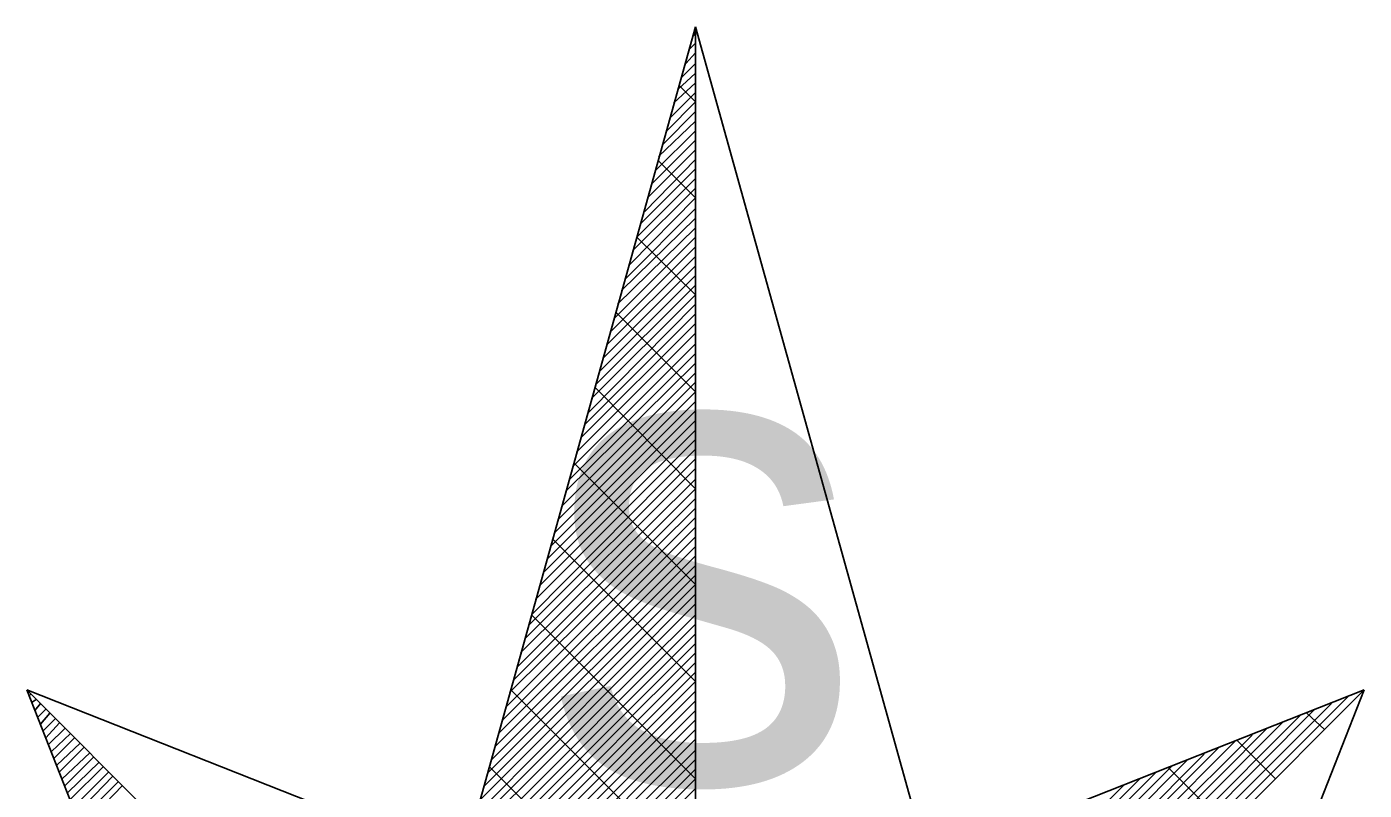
# Model space of a CAD drawing. Extents: x -729889 to -691139, y -995431 to -974354.
# Drawn here: x -725468.581 to -725466.879, y -978450.867 to -978449.895 of the extents above; entities that cross this region are included whole.
import ezdxf

# ---------------------------------------------------------------- set-up
doc = ezdxf.new("R2010")
doc.units = 0
doc.layers.add('Světelný bod se zemním svítidlem', color=7, linetype='Continuous')

# ---------------------------------------------------------------- blocks, each defined once
blk = doc.blocks.new('Světlo')
at = {"layer": 'Světelný bod se zemním svítidlem'}
for p, q in [((-0.3687, 0.3687), (0, 1.6939)), ((0, 1.6939), (-0.3687, 0.3687)), ((-0.2957, 0.6313), (0, 1.6939)), ((-0.0035, 1.6817), (0, 1.6852)), ((0, 1.6939), (0.3687, 0.3687)), ((0, 0), (0, 1.6939)), ((0, 1.6939), (0.2957, 0.6313)), ((0, 1.6939), (0, -1.3043)), ((-0.0087, 1.6643), (0, 1.673)), ((-0.0122, 1.647), (0, 1.6609)), ((-0.0226, 1.6139), (0, 1.6348)), ((-0.0174, 1.6296), (0, 1.647)), ((-0.0278, 1.5965), (0, 1.6226)), ((0, 1.5983), (-0.0209, 1.6191)), ((-0.0313, 1.5791), (0, 1.6104)), ((-0.0417, 1.5443), (0, 1.5861)), ((-0.0365, 1.5617), (0, 1.5983)), ((-0.047, 1.5287), (0, 1.5739)), ((-0.0557, 1.4939), (0, 1.5496)), ((-0.0504, 1.5113), (0, 1.5617)), ((-0.0609, 1.4765), (0, 1.5374)), ((-0.0643, 1.4591), (0, 1.5252)), ((0, 1.4765), (-0.047, 1.5235)), ((-0.0748, 1.4261), (0, 1.5009)), ((-0.0696, 1.4435), (0, 1.513)), ((-0.08, 1.4087), (0, 1.4887)), ((-0.0835, 1.3913), (0, 1.4765)), ((-0.0939, 1.3583), (0, 1.4504)), ((-0.0887, 1.3739), (0, 1.4626)), ((-0.0991, 1.3409), (0, 1.4383)), ((-0.1078, 1.3061), (0, 1.4139)), ((-0.1026, 1.3235), (0, 1.4261)), ((0, 1.353), (-0.0748, 1.4261)), ((-0.113, 1.2887), (0, 1.4017)), ((-0.1165, 1.273), (0, 1.3896)), ((-0.127, 1.2383), (0, 1.3652)), ((-0.1217, 1.2557), (0, 1.3774)), ((-0.1322, 1.2209), (0, 1.353)), ((-0.1409, 1.1878), (0, 1.3287)), ((-0.1357, 1.2035), (0, 1.3409)), ((0, 1.2296), (-0.1009, 1.3304)), ((-0.1461, 1.1704), (0, 1.3165)), ((-0.1513, 1.153), (0, 1.3043)), ((-0.16, 1.1183), (0, 1.2783)), ((-0.1548, 1.1357), (0, 1.2904)), ((-0.1652, 1.1026), (0, 1.2661)), ((-0.1739, 1.0678), (0, 1.2417)), ((-0.1687, 1.0852), (0, 1.2539)), ((-0.1791, 1.0504), (0, 1.2296)), ((0, 1.1061), (-0.127, 1.2348)), ((-0.1843, 1.033), (0, 1.2174)), ((-0.193, 1), (0, 1.193)), ((-0.1878, 1.0174), (0, 1.2052)), ((-0.1983, 0.9826), (0, 1.1809)), ((-0.2035, 0.9652), (0, 1.1687)), ((-0.2122, 0.9322), (0, 1.1443)), ((-0.207, 0.9478), (0, 1.1565)), ((-0.2174, 0.9148), (0, 1.1322)), ((0, 0.9843), (-0.1548, 1.1391)), ((-0.2261, 0.88), (0, 1.1061)), ((-0.2226, 0.8974), (0, 1.1183)), ((-0.2313, 0.8626), (0, 1.0939)), ((-0.2365, 0.847), (0, 1.0817)), ((-0.2452, 0.8122), (0, 1.0574)), ((-0.24, 0.8296), (0, 1.0696)), ((-0.2504, 0.7948), (0, 1.0452)), ((0, 0.8609), (-0.1809, 1.0417)), ((0, 1.0522), (0, 1.0504)), ((-0.2591, 0.7617), (0, 1.0209)), ((-0.2557, 0.7774), (0, 1.033)), ((-0.2643, 0.7443), (0, 1.0087)), ((-0.2696, 0.727), (0, 0.9965)), ((-0.2783, 0.6922), (0, 0.9722)), ((-0.2748, 0.7096), (0, 0.9843)), ((-0.2835, 0.6765), (0, 0.96)), ((-0.2887, 0.6591), (0, 0.9461)), ((0, 0.7374), (-0.2087, 0.9461)), ((-0.2974, 0.6243), (0, 0.9217)), ((-0.2922, 0.6417), (0, 0.9339)), ((-0.3026, 0.607), (0, 0.9096)), ((-0.3113, 0.5739), (0, 0.8852)), ((-0.3078, 0.5913), (0, 0.8974)), ((-0.3165, 0.5565), (0, 0.873)), ((-0.3687, 0.3687), (-0.8504, 0.8504)), ((-0.8504, 0.8504), (-0.6209, 0.2696)), ((-0.6209, 0.2696), (-0.8504, 0.8504)), ((-0.8504, 0.8504), (-0.2957, 0.6313)), ((-0.3687, 0.3687), (-0.8504, 0.8504)), ((-0.3217, 0.5391), (0, 0.8609)), ((0, 0.6157), (-0.2348, 0.8504)), ((0.8504, 0.8504), (0.2957, 0.6313)), ((0.2957, 0.6313), (0.8504, 0.8504)), ((0.3687, 0.3687), (0.8504, 0.8504)), ((0.8504, 0.8504), (0.3687, 0.3687)), ((0.8504, 0.8504), (0.6209, 0.2696)), ((-0.847, 0.8435), (-0.8452, 0.8452)), ((-0.8435, 0.8348), (-0.8383, 0.8383)), ((-0.3304, 0.5061), (0, 0.8365)), ((-0.327, 0.5217), (0, 0.8487)), ((0.367, 0.3791), (0.8296, 0.8417)), ((-0.84, 0.8243), (-0.833, 0.833)), ((-0.8365, 0.8157), (-0.8261, 0.8261)), ((-0.833, 0.807), (-0.8209, 0.8209)), ((-0.3357, 0.4887), (0, 0.8243)), ((0.3583, 0.407), (0.7687, 0.8174)), ((0.3617, 0.3983), (0.7878, 0.8261)), ((0.3635, 0.3878), (0.8087, 0.833)), ((0.8, 0.8), (0.7774, 0.8209)), ((-0.8296, 0.7983), (-0.8139, 0.8139)), ((-0.8261, 0.7896), (-0.8087, 0.8087)), ((-0.8226, 0.7809), (-0.8017, 0.8017)), ((-0.3443, 0.4539), (0, 0.8)), ((-0.3409, 0.4713), (0, 0.8122)), ((0.353, 0.4261), (0.727, 0.8017)), ((0.3548, 0.4174), (0.7478, 0.8104)), ((-0.8191, 0.7722), (-0.7948, 0.7948)), ((-0.8157, 0.7635), (-0.7896, 0.7896)), ((-0.8122, 0.7548), (-0.7826, 0.7826)), ((-0.3496, 0.4365), (0, 0.7878)), ((0.3478, 0.4452), (0.687, 0.7861)), ((0.3496, 0.4365), (0.7078, 0.793)), ((0.7374, 0.7374), (0.6887, 0.7861)), ((-0.8087, 0.7461), (-0.7774, 0.7774)), ((-0.8052, 0.7374), (-0.7704, 0.7704)), ((-0.3548, 0.4209), (0, 0.7739)), ((0.3426, 0.4643), (0.647, 0.7687)), ((0.3443, 0.4557), (0.6661, 0.7774)), ((-0.8017, 0.7287), (-0.7652, 0.7652)), ((-0.7983, 0.72), (-0.7583, 0.7583)), ((-0.7948, 0.7113), (-0.753, 0.753)), ((-0.3635, 0.3861), (0, 0.7496)), ((-0.36, 0.4035), (0, 0.7617)), ((0, 0.4922), (-0.2626, 0.753)), ((0.3374, 0.4852), (0.6052, 0.753)), ((0.3391, 0.4748), (0.6261, 0.7617)), ((0.6765, 0.6765), (0.6017, 0.7513)), ((-0.7913, 0.7009), (-0.7461, 0.7461)), ((-0.7878, 0.6922), (-0.7409, 0.7409)), ((-0.7843, 0.6835), (-0.7339, 0.7339)), ((-0.3687, 0.3687), (0, 0.7374)), ((0.3322, 0.5043), (0.5652, 0.7374)), ((0.3339, 0.4939), (0.5861, 0.7461)), ((-0.7809, 0.6748), (-0.7287, 0.7287)), ((-0.3635, 0.3635), (0, 0.7252)), ((0.3287, 0.513), (0.5443, 0.7287))]:
    blk.add_line(p, q, dxfattribs=at)
blk.add_text('s', height=0.6087, dxfattribs=at).set_placement((-0.1939, 0.7324))

msp = doc.modelspace()

# ---------------------------------------------------------------- block references
at = {"layer": 'Světelný bod se zemním svítidlem', "xscale": 1.0005800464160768, "yscale": 1.0005800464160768}
msp.add_blockref('Světlo', (-725467.73, -978451.59), dxfattribs=at)

doc.saveas('drawing.dxf')
